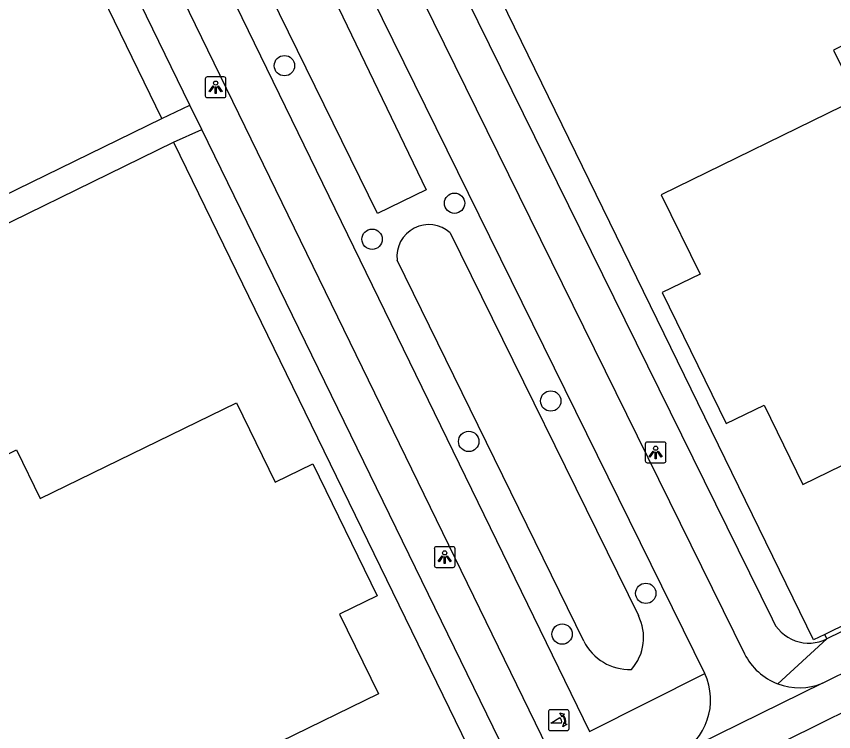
# Model space of a CAD drawing. Extents: x 160457 to 162082, y 388340 to 389736.
# Drawn here: x 161107.47 to 161146.72, y 389115.31 to 389149.66 of the extents above; entities that cross this region are included whole.
import ezdxf

# ---------------------------------------------------------------- set-up
doc = ezdxf.new("R2010")
doc.units = 0
for name, color, linetype in [('IMGEO_Boom', 7, 'Continuous'), ('IMGEO_Fietspad_gesloten', 7, 'Continuous'), ('IMGEO_Groenvoorziening', 7, 'Continuous'), ('IMGEO_Hek', 7, 'Continuous'), ('IMGEO_Lichtpunt', 7, 'Continuous'), ('IMGEO_Pand', 7, 'Continuous'), ('IMGEO_Poller', 7, 'Continuous'), ('IMGEO_Rijbaan_lokaal_gesloten', 7, 'Continuous'), ('IMGEO_Voetpad_open', 7, 'Continuous'), ('IMGEO_Waterloop', 7, 'Continuous')]:
    doc.layers.add(name, color=color, linetype=linetype)

msp = doc.modelspace()

# ---------------------------------------------------------------- linework, layer by layer
at = {"layer": 'IMGEO_Boom'}
for centre in [(161120.34, 389147.287), (161128.513, 389140.684), (161124.552, 389138.954), (161133.132, 389131.188), (161129.193, 389129.246), (161137.699, 389121.952), (161133.68, 389119.995)]:
    msp.add_circle(centre, 0.489, dxfattribs=at)
at = {"layer": 'IMGEO_Fietspad_gesloten'}
for points in [[(161115.122, 389174.52), (161142.445, 389119.049)], [(161140.529, 389118.105), (161113.192, 389173.642)], [(161107.86, 389171.048), (161134.99, 389115.312)], [(161132.988, 389114.51), (161105.975, 389169.968)]]:
    msp.add_lwpolyline(points, dxfattribs=at)
for centre, radius, start, end in [((161145.072, 389120.357), 2.935, 206.4591, 249.4238), ((161137.845, 389116.839), 2.968, 296.8634, 25.2597), ((161145.072, 389120.35), 2.928, 249.3915, 292.4737)]:
    msp.add_arc(centre, radius, start, end, dxfattribs=at)
at = {"layer": 'IMGEO_Groenvoorziening'}
for points in [[(161114.457, 389144.755), (161106.804, 389160.495), (161103.527, 389167.138), (161103.289, 389167.564), (161102.955, 389167.919), (161102.545, 389168.183), (161102.083, 389168.339), (161101.596, 389168.377), (161101.115, 389168.296), (161100.908, 389168.222)], [(161146.4, 389119.773), (161146.296, 389119.983), (161145.762, 389119.72), (161130.415, 389151.145)], [(161115.011, 389143.616), (161130.352, 389112.128), (161129.946, 389111.91), (161130.107, 389111.567)]]:
    msp.add_lwpolyline(points, dxfattribs=at)
at = {"layer": 'IMGEO_Hek'}
msp.add_lwpolyline([(161175.003, 389146.619), (161179.918, 389136.541), (161146.296, 389119.983)], dxfattribs=at)
at = {"layer": 'IMGEO_Lichtpunt'}
for p, q in [((161116.537, 389146.654), (161116.537, 389145.847)), ((161116.537, 389146.654), (161116.537, 389145.847)), ((161117.439, 389146.749), (161116.631, 389146.749)), ((161117.439, 389146.749), (161116.631, 389146.749)), ((161117.533, 389145.847), (161117.533, 389146.654)), ((161117.533, 389145.847), (161117.533, 389146.654)), ((161116.631, 389145.753), (161117.439, 389145.753)), ((161116.631, 389145.753), (161117.439, 389145.753)), ((161137.673, 389129.122), (161137.673, 389128.315)), ((161137.673, 389129.122), (161137.673, 389128.315)), ((161138.575, 389129.217), (161137.767, 389129.217)), ((161138.575, 389129.217), (161137.767, 389129.217)), ((161138.669, 389128.315), (161138.669, 389129.122)), ((161138.669, 389128.315), (161138.669, 389129.122)), ((161137.767, 389128.221), (161138.575, 389128.221)), ((161137.767, 389128.221), (161138.575, 389128.221)), ((161128.444, 389124.191), (161127.636, 389124.191)), ((161128.444, 389124.191), (161127.636, 389124.191)), ((161127.542, 389124.096), (161127.542, 389123.289)), ((161127.542, 389124.096), (161127.542, 389123.289)), ((161128.538, 389123.289), (161128.538, 389124.096)), ((161128.538, 389123.289), (161128.538, 389124.096)), ((161127.636, 389123.195), (161128.444, 389123.195)), ((161127.636, 389123.195), (161128.444, 389123.195))]:
    msp.add_line(p, q, dxfattribs=at)
for points in [[(161116.911, 389146.318), (161116.95, 389146.29), (161116.762, 389146.028), (161116.724, 389146.055), (161116.911, 389146.318)], [(161117.013, 389146.27), (161117.06, 389146.27), (161117.06, 389145.948), (161117.013, 389145.948), (161117.013, 389146.27)], [(161117.123, 389146.29), (161117.161, 389146.317), (161117.348, 389146.055), (161117.309, 389146.027), (161117.123, 389146.29)], [(161138.047, 389128.786), (161138.086, 389128.758), (161137.898, 389128.496), (161137.86, 389128.523), (161138.047, 389128.786)], [(161138.149, 389128.738), (161138.196, 389128.738), (161138.196, 389128.416), (161138.149, 389128.416), (161138.149, 389128.738)], [(161138.259, 389128.758), (161138.297, 389128.785), (161138.484, 389128.523), (161138.445, 389128.495), (161138.259, 389128.758)], [(161127.916, 389123.76), (161127.955, 389123.732), (161127.767, 389123.47), (161127.729, 389123.497), (161127.916, 389123.76)], [(161128.128, 389123.732), (161128.166, 389123.759), (161128.353, 389123.497), (161128.314, 389123.469), (161128.128, 389123.732)], [(161128.018, 389123.712), (161128.065, 389123.712), (161128.065, 389123.39), (161128.018, 389123.39), (161128.018, 389123.712)]]:
    msp.add_lwpolyline(points, dxfattribs=at)
for centre in [(161117.036, 389146.452), (161138.172, 389128.92), (161128.041, 389123.894)]:
    msp.add_circle(centre, 0.0994, dxfattribs=at)
for centre, start, end in [((161116.631, 389146.654), 90, 180), ((161116.631, 389146.654), 90, 180), ((161117.439, 389146.654), 0, 90), ((161117.439, 389146.654), 0, 90), ((161116.631, 389145.847), 180, 270), ((161116.631, 389145.847), 180, 270), ((161117.439, 389145.847), 270, 0), ((161117.439, 389145.847), 270, 360), ((161137.767, 389129.122), 90, 180), ((161137.767, 389129.122), 90, 180), ((161138.575, 389129.122), 0, 90), ((161138.575, 389129.122), 0, 90), ((161137.767, 389128.315), 180, 270), ((161137.767, 389128.315), 180, 270), ((161138.575, 389128.315), 270, 0), ((161138.575, 389128.315), 270, 360), ((161127.636, 389124.096), 90, 180), ((161127.636, 389124.096), 90, 180), ((161128.444, 389124.096), 0, 90), ((161128.444, 389124.096), 0, 90), ((161127.636, 389123.289), 180, 270), ((161127.636, 389123.289), 180, 270), ((161128.444, 389123.289), 270, 0), ((161128.444, 389123.289), 270, 360)]:
    msp.add_arc(centre, 0.0946, start, end, dxfattribs=at)
at = {"layer": 'IMGEO_Pand'}
for points in [[(161172.11, 389150.592), (161171.222, 389152.407), (161169.409, 389151.521), (161167.544, 389155.334), (161158.123, 389150.724), (161156.982, 389153.057), (161151.211, 389150.233), (161146.719, 389148.035), (161147.86, 389145.702), (161138.44, 389141.093), (161140.305, 389137.28), (161138.484, 389136.389), (161141.561, 389130.1), (161143.383, 389130.989), (161145.244, 389127.175), (161154.668, 389131.774), (161155.097, 389130.895), (161165.373, 389135.91), (161164.942, 389136.79), (161174.37, 389141.405), (161172.504, 389145.218), (161174.308, 389146.1), (161172.11, 389150.592)], [(161088.94, 389112.182), (161090.746, 389113.062), (161088.886, 389116.88), (161098.32, 389121.475), (161097.173, 389123.829), (161102.974, 389126.655), (161107.469, 389128.844), (161108.607, 389126.509), (161118.04, 389131.104), (161119.9, 389127.285), (161121.706, 389128.165), (161124.796, 389121.838), (161122.987, 389120.957), (161124.854, 389117.122), (161115.411, 389112.523), (161115.84, 389111.641), (161105.578, 389106.644), (161105.148, 389107.526), (161095.696, 389102.923), (161093.836, 389106.741), (161092.021, 389105.857), (161089.831, 389110.353), (161088.94, 389112.182)]]:
    msp.add_lwpolyline(points, dxfattribs=at)
at = {"layer": 'IMGEO_Poller'}
for p, q in [((161133.922, 389116.36), (161133.114, 389116.36)), ((161133.922, 389116.36), (161133.114, 389116.36)), ((161133.02, 389116.265), (161133.02, 389115.458)), ((161133.02, 389116.265), (161133.02, 389115.458)), ((161134.016, 389115.458), (161134.016, 389116.265)), ((161134.016, 389115.458), (161134.016, 389116.265)), ((161133.114, 389115.363), (161133.922, 389115.363)), ((161133.114, 389115.363), (161133.922, 389115.363))]:
    msp.add_line(p, q, dxfattribs=at)
for points in [[(161133.655, 389115.716), (161133.142, 389115.716), (161133.572, 389115.991)], [(161133.699, 389116.089), (161133.687, 389116.016), (161133.562, 389116.221)], [(161133.562, 389116.221), (161133.793, 389116.155), (161133.722, 389116.123)], [(161133.715, 389115.544), (161133.781, 389115.775), (161133.811, 389115.707)], [(161133.847, 389115.68), (161133.919, 389115.669), (161133.715, 389115.544)]]:
    msp.add_lwpolyline(points, dxfattribs=at)
for centre, radius, start, end in [((161133.114, 389116.265), 0.0946, 90, 180), ((161133.114, 389116.265), 0.0946, 90, 180), ((161133.922, 389116.265), 0.0946, 0, 90), ((161133.922, 389116.265), 0.0946, 0, 90), ((161133.327, 389115.766), 0.332, 351.3247, 42.4854), ((161133.341, 389115.776), 0.476, 351.7527, 41.1691), ((161133.341, 389115.776), 0.516, 349.3569, 42.2912), ((161133.114, 389115.458), 0.0946, 180, 270), ((161133.114, 389115.458), 0.0946, 180, 270), ((161133.922, 389115.458), 0.0946, 270, 0), ((161133.922, 389115.458), 0.0946, 270, 0)]:
    msp.add_arc(centre, radius, start, end, dxfattribs=at)
at = {"layer": 'IMGEO_Rijbaan_lokaal_gesloten'}
for points in [[(161146.191, 389117.644), (161146.445, 389117.764), (161147.545, 389118.319), (161153.135, 389121.097)], [(161139.768, 389112.577), (161153.871, 389119.564), (161155.364, 389120.125), (161157.021, 389120.462), (161158.9, 389120.708), (161160.83, 389120.736), (161162.406, 389120.597), (161163.964, 389120.308), (161165.748, 389119.788), (161167.503, 389119.051), (161168.711, 389118.406), (161170.409, 389117.251), (161171.58, 389116.267), (161172.628, 389115.157), (161173.22, 389114.375), (161173.732, 389113.503), (161180.12, 389100.436)], [(161146.191, 389117.644), (161139.186, 389114.191)]]:
    msp.add_lwpolyline(points, dxfattribs=at)
at = {"layer": 'IMGEO_Voetpad_open'}
for points in [[(161115.8, 389145.394), (161104.815, 389167.92)], [(161129.09, 389150.536), (161143.762, 389120.728)], [(161114.457, 389144.755), (161115.8, 389145.394)], [(161116.375, 389144.215), (161115.8, 389145.394)], [(161106.075, 389140.666), (161114.457, 389144.755)], [(161115.011, 389143.616), (161116.375, 389144.215)], [(161130.991, 389114.245), (161116.375, 389144.215)], [(161103.352, 389137.911), (161115.011, 389143.616)], [(161186.247, 389139.313), (161158.013, 389125.603), (161158.095, 389125.475), (161146.4, 389119.773)], [(161144.041, 389117.609), (161146.4, 389119.773)], [(161134.99, 389115.312), (161140.529, 389118.105)]]:
    msp.add_lwpolyline(points, dxfattribs=at)
msp.add_arc((161145.525, 389121.477), 1.916, 203.0266, 297.1712, dxfattribs=at)
at = {"layer": 'IMGEO_Waterloop'}
for points in [[(161112.816, 389171.084), (161127.144, 389141.323), (161124.814, 389140.189)], [(161124.814, 389140.189), (161110.712, 389168.933)], [(161128.302, 389139.263), (161137.344, 389120.881)], [(161134.724, 389119.651), (161125.75, 389137.956)]]:
    msp.add_lwpolyline(points, dxfattribs=at)
for centre, radius, start, end in [((161127.275, 389138.123), 1.534, 47.9757, 186.2626), ((161135.302, 389119.835), 2.294, 317.9169, 27.135), ((161136.921, 389120.754), 2.458, 206.6512, 271.9621)]:
    msp.add_arc(centre, radius, start, end, dxfattribs=at)

doc.saveas('drawing.dxf')
